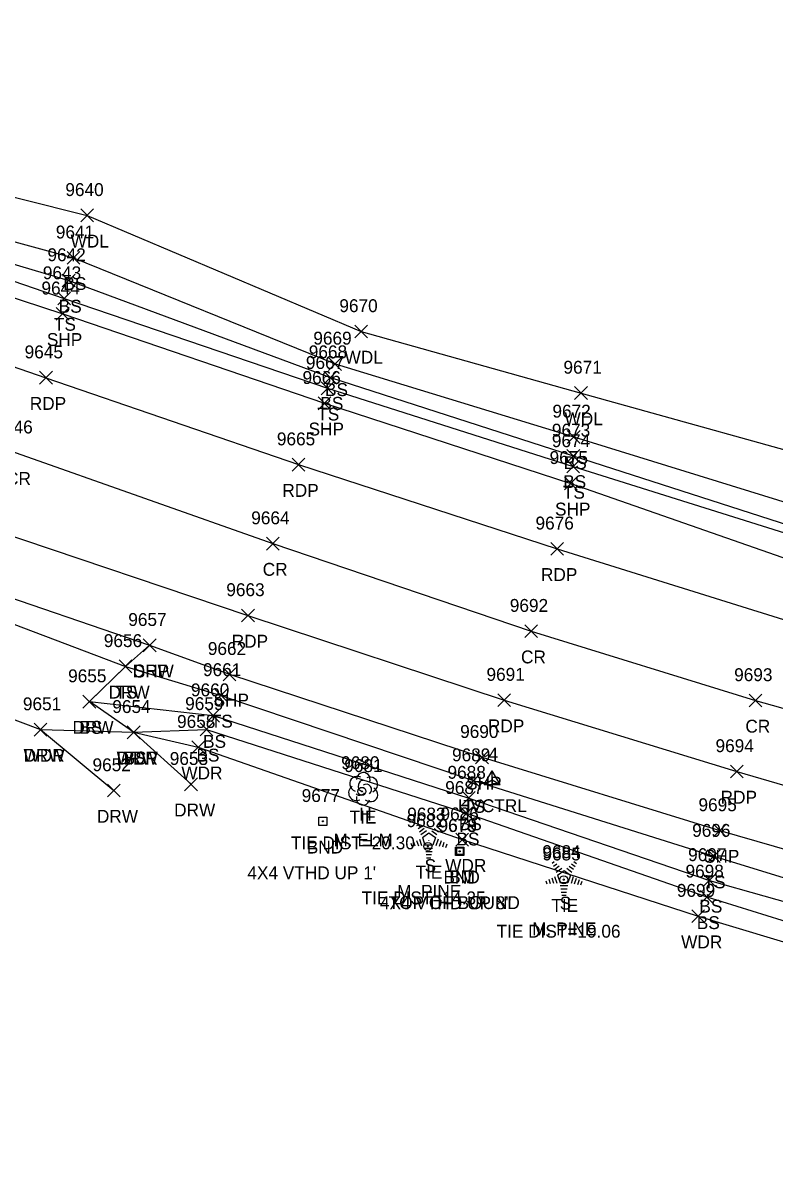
# Model space of a CAD drawing. Extents: x 1611797 to 1633212, y 298978 to 305475.
# Drawn here: x 1630394.9 to 1630511.6, y 304748 to 304927.2 of the extents above; entities that cross this region are included whole.
import ezdxf

# ---------------------------------------------------------------- set-up
doc = ezdxf.new("R2010")
doc.units = 0
for name, color, linetype in [('C_A', 7, 'Continuous'), ('C_C', 7, 'Continuous'), ('C_I', 7, 'Continuous'), ('CBP', 7, 'Continuous'), ('CPBM', 7, 'Continuous'), ('CPSM', 7, 'Continuous'), ('L_A', 7, 'Continuous'), ('L_C', 7, 'Continuous'), ('L_I', 7, 'Continuous'), ('L_TIC', 7, 'Continuous'), ('LAWA', 7, 'Continuous'), ('LELB', 7, 'Continuous'), ('LTC', 7, 'Continuous'), ('LTD', 7, 'Continuous'), ('M_A', 7, 'Continuous'), ('M_C', 7, 'Continuous'), ('M_I', 7, 'Continuous'), ('MHBP', 7, 'Continuous'), ('P_A', 7, 'Continuous'), ('P_I', 7, 'Continuous'), ('P_TIC', 7, 'Continuous'), ('PET', 7, 'Continuous'), ('PRC', 7, 'Continuous'), ('PSP', 7, 'Continuous'), ('R_A', 7, 'Continuous'), ('R_I', 7, 'Continuous'), ('R_TIC', 7, 'Continuous'), ('RDW', 7, 'Continuous')]:
    doc.layers.add(name, color=color, linetype=linetype)

msp = doc.modelspace()

# ---------------------------------------------------------------- linework, layer by layer
at = {"layer": 'CBP'}
for centre, radius in [((1630447.5, 304807.85), 0.625), ((1630447.5, 304807.85), 0.0833), ((1630457.74, 304799.3), 0.625), ((1630457.74, 304799.3), 0.0833), ((1630478.84, 304794.13), 0.625), ((1630478.84, 304794.13), 0.0833)]:
    msp.add_circle(centre, radius, dxfattribs=at)
at = {"layer": 'CPBM'}
for p, q in [((1630462.22, 304798.07), (1630462.22, 304799.07)), ((1630462.22, 304799.07), (1630463.22, 304799.07)), ((1630463.22, 304798.07), (1630462.22, 304798.07)), ((1630462.73, 304798.57), (1630462.73, 304798.57)), ((1630462.73, 304798.57), (1630462.73, 304798.57)), ((1630463.22, 304799.07), (1630463.22, 304798.07))]:
    msp.add_line(p, q, dxfattribs=at)
at = {"layer": 'CPSM'}
for p, q in [((1630466.47, 304808.9), (1630467.72, 304811.06)), ((1630468.97, 304808.9), (1630467.72, 304811.06)), ((1630467.72, 304809.62), (1630467.72, 304811.06)), ((1630466.47, 304808.9), (1630467.72, 304809.62)), ((1630466.47, 304808.9), (1630468.97, 304808.9)), ((1630467.72, 304809.62), (1630467.72, 304809.62)), ((1630467.72, 304809.62), (1630468.97, 304808.9))]:
    msp.add_line(p, q, dxfattribs=at)
at = {"layer": 'L_TIC'}
for points in [[(1630403.85, 304896.31), (1630405.85, 304898.31)], [(1630405.85, 304896.31), (1630403.85, 304898.31)], [(1630401.72, 304889.72), (1630403.72, 304891.72)], [(1630403.72, 304889.72), (1630401.72, 304891.72)], [(1630400.98, 304886.19), (1630402.98, 304888.19)], [(1630402.98, 304886.19), (1630400.98, 304888.19)], [(1630400.27, 304883.39), (1630402.27, 304885.39)], [(1630402.27, 304883.39), (1630400.27, 304885.39)], [(1630446.39, 304878.28), (1630448.39, 304880.28)], [(1630448.39, 304878.28), (1630446.39, 304880.28)], [(1630442.33, 304873.24), (1630444.33, 304875.24)], [(1630444.33, 304873.24), (1630442.33, 304875.24)], [(1630441.6, 304871.11), (1630443.6, 304873.11)], [(1630443.6, 304871.11), (1630441.6, 304873.11)], [(1630441.16, 304869.45), (1630443.16, 304871.45)], [(1630443.16, 304869.45), (1630441.16, 304871.45)], [(1630480.53, 304868.72), (1630482.53, 304870.72)], [(1630482.53, 304868.72), (1630480.53, 304870.72)], [(1630479.39, 304861.9), (1630481.39, 304863.9)], [(1630481.39, 304861.9), (1630479.39, 304863.9)], [(1630479.31, 304858.95), (1630481.31, 304860.95)], [(1630481.31, 304858.95), (1630479.31, 304860.95)], [(1630479.29, 304857.31), (1630481.29, 304859.31)], [(1630481.29, 304857.31), (1630479.29, 304859.31)], [(1630409.8, 304826.26), (1630411.8, 304828.26)], [(1630411.8, 304826.26), (1630409.8, 304828.26)], [(1630424.62, 304821.75), (1630426.62, 304823.75)], [(1630426.62, 304821.75), (1630424.62, 304823.75)], [(1630404.19, 304820.79), (1630406.19, 304822.79)], [(1630406.19, 304820.79), (1630404.19, 304822.79)], [(1630423.4, 304818.61), (1630425.4, 304820.61)], [(1630425.4, 304818.61), (1630423.4, 304820.61)], [(1630396.61, 304816.44), (1630398.61, 304818.44)], [(1630398.61, 304816.44), (1630396.61, 304818.44)], [(1630411.06, 304816.02), (1630413.06, 304818.02)], [(1630413.06, 304816.02), (1630411.06, 304818.02)], [(1630411.06, 304816.02), (1630413.06, 304818.02)], [(1630413.06, 304816.02), (1630411.06, 304818.02)], [(1630422.37, 304816.48), (1630424.37, 304818.48)], [(1630424.37, 304816.48), (1630422.37, 304818.48)], [(1630421.1, 304813.71), (1630423.1, 304815.71)], [(1630423.1, 304813.71), (1630421.1, 304815.71)], [(1630463.81, 304808.52), (1630465.81, 304810.52)], [(1630465.81, 304808.52), (1630463.81, 304810.52)], [(1630463.1, 304805.81), (1630465.1, 304807.81)], [(1630465.1, 304805.81), (1630463.1, 304807.81)], [(1630462.74, 304803.45), (1630464.74, 304805.45)], [(1630464.74, 304803.45), (1630462.74, 304805.45)], [(1630462.07, 304799.35), (1630464.07, 304801.35)], [(1630464.07, 304799.35), (1630462.07, 304801.35)], [(1630501.14, 304796.79), (1630503.14, 304798.79)], [(1630503.14, 304796.79), (1630501.14, 304798.79)], [(1630500.45, 304793.02), (1630502.45, 304795.02)], [(1630502.45, 304793.02), (1630500.45, 304795.02)], [(1630500.05, 304790.46), (1630502.05, 304792.46)], [(1630502.05, 304790.46), (1630500.05, 304792.46)], [(1630498.7, 304787.47), (1630500.7, 304789.47)], [(1630500.7, 304787.47), (1630498.7, 304789.47)]]:
    msp.add_lwpolyline(points, dxfattribs=at)
at = {"layer": 'LAWA'}
for points in [[(1630012.2, 305019), (1630070.07, 305002.29), (1630112.75, 304991.17), (1630157.18, 304977.67), (1630194.63, 304965.5), (1630246.08, 304947.6), (1630293.55, 304932.17), (1630339.64, 304919.38), (1630359.6, 304910.39), (1630373.07, 304905.24), (1630404.85, 304897.31), (1630447.39, 304879.28), (1630481.53, 304869.72), (1630525.06, 304857.56), (1630559.34, 304845.57), (1630602.12, 304833.12), (1630633.53, 304824.2), (1630681.46, 304813.61)], [(1630339.55, 304836.22), (1630381.34, 304823.57), (1630397.61, 304817.44), (1630412.06, 304817.02), (1630422.1, 304814.71), (1630463.07, 304800.35), (1630499.7, 304788.47), (1630541.67, 304775.86), (1630576.93, 304767.15)]]:
    msp.add_lwpolyline(points, dxfattribs=at)
at = {"layer": 'LELB'}
for points in [[(1629993.07, 305021.69), (1630011.12, 305016.14), (1630068.9, 304996.45), (1630111.5, 304984.89), (1630155.25, 304970.22), (1630194.78, 304957.73), (1630243.74, 304940.81), (1630288.89, 304925.99), (1630338.18, 304910.91), (1630353.11, 304906.84), (1630356.89, 304905.75), (1630364.91, 304901.01), (1630402.72, 304890.72), (1630443.33, 304874.24), (1630480.39, 304862.9), (1630522.04, 304850.02), (1630557.37, 304840.06), (1630598.76, 304827.55), (1630632.34, 304819.54), (1630672.16, 304811.49), (1630689.06, 304808.94)], [(1630288.05, 304923.38), (1630337.03, 304907.99), (1630351.07, 304904.28), (1630351.5, 304904.83), (1630353.27, 304904.64), (1630355.09, 304903.98), (1630357.55, 304903.22), (1630365.07, 304898.16), (1630401.98, 304887.19), (1630442.6, 304872.11), (1630480.31, 304859.95), (1630519.98, 304847.2), (1630557.17, 304836.91), (1630597.32, 304825.08), (1630632.86, 304817.78), (1630671.38, 304809.04), (1630688.96, 304807.12)], [(1630356.81, 304902.93), (1630364.69, 304897), (1630401.27, 304884.39), (1630442.16, 304870.45), (1630480.29, 304858.31), (1630519.38, 304846.05), (1630556.38, 304835.5), (1630597.18, 304823.88), (1630632.27, 304815.97), (1630670.55, 304808.33), (1630689.03, 304804.88), (1630691.98, 304807.9), (1630691.87, 304810.41)], [(1630283.13, 304856.73), (1630287.06, 304864.83), (1630290.09, 304865.91), (1630313.93, 304861.39), (1630345.8, 304849.03), (1630385.5, 304836.81), (1630410.8, 304827.26), (1630425.62, 304822.75), (1630464.81, 304809.52), (1630502.14, 304797.79), (1630544.32, 304784.81), (1630580.36, 304775.87), (1630595.97, 304768.85), (1630594.67, 304765.74)], [(1630405.19, 304821.79), (1630424.4, 304819.61), (1630464.1, 304806.81), (1630501.45, 304794.02), (1630543.66, 304782.09), (1630578.72, 304772.27), (1630594.76, 304767.94), (1630594.35, 304766.61)], [(1630412.06, 304817.02), (1630423.37, 304817.48), (1630463.74, 304804.45), (1630501.05, 304791.46), (1630542.94, 304778.41), (1630578.02, 304769.95), (1630594.35, 304766.61)]]:
    msp.add_lwpolyline(points, dxfattribs=at)
at = {"layer": 'LTC'}
for p, q in [((1630456.04, 304802.53), (1630456.4, 304802.78)), ((1630456.25, 304802.06), (1630456.78, 304802.44)), ((1630456.46, 304801.59), (1630457.16, 304802.11)), ((1630456.67, 304801.13), (1630457.55, 304801.77)), ((1630458.33, 304801.72), (1630459.14, 304801.13)), ((1630458.7, 304802.07), (1630459.38, 304801.58)), ((1630459.07, 304802.42), (1630459.62, 304802.02)), ((1630459.44, 304802.77), (1630459.86, 304802.46)), ((1630455.53, 304800.02), (1630455.74, 304799.37)), ((1630455.99, 304800.24), (1630456.26, 304799.4)), ((1630456.44, 304800.45), (1630456.77, 304799.43)), ((1630456.9, 304800.67), (1630457.91, 304801.41)), ((1630456.9, 304800.67), (1630457.28, 304799.48)), ((1630457.91, 304801.41), (1630458.9, 304800.68)), ((1630458.9, 304800.68), (1630458.51, 304799.48)), ((1630459.34, 304800.41), (1630459, 304799.37)), ((1630459.79, 304800.16), (1630459.5, 304799.28)), ((1630460.23, 304799.91), (1630459.99, 304799.18)), ((1630455.07, 304799.8), (1630455.23, 304799.34)), ((1630458.51, 304799.48), (1630457.28, 304799.48)), ((1630458.47, 304798.98), (1630457.33, 304798.98)), ((1630458.39, 304798.48), (1630457.4, 304798.48)), ((1630460.67, 304799.66), (1630460.49, 304799.09)), ((1630458.31, 304797.98), (1630457.48, 304797.98)), ((1630458.22, 304797.48), (1630457.55, 304797.48)), ((1630477.02, 304796.7), (1630477.37, 304796.96)), ((1630477.23, 304796.24), (1630477.76, 304796.62)), ((1630477.44, 304795.77), (1630478.14, 304796.28)), ((1630479.67, 304796.24), (1630480.35, 304795.75)), ((1630480.04, 304796.59), (1630480.59, 304796.19)), ((1630480.42, 304796.94), (1630480.83, 304796.64)), ((1630477.42, 304794.63), (1630477.75, 304793.61)), ((1630477.65, 304795.3), (1630478.52, 304795.94)), ((1630477.87, 304794.85), (1630478.88, 304795.58)), ((1630477.87, 304794.85), (1630478.26, 304793.66)), ((1630478.88, 304795.58), (1630479.88, 304794.86)), ((1630479.3, 304795.9), (1630480.11, 304795.31)), ((1630479.88, 304794.86), (1630479.49, 304793.66)), ((1630480.32, 304794.59), (1630479.98, 304793.55)), ((1630476.05, 304793.98), (1630476.2, 304793.51)), ((1630476.5, 304794.2), (1630476.72, 304793.55)), ((1630476.96, 304794.41), (1630477.23, 304793.58)), ((1630479.49, 304793.66), (1630478.26, 304793.66)), ((1630479.45, 304793.16), (1630478.3, 304793.16)), ((1630479.37, 304792.66), (1630478.38, 304792.66)), ((1630480.76, 304794.34), (1630480.47, 304793.45)), ((1630481.21, 304794.09), (1630480.97, 304793.36)), ((1630481.65, 304793.84), (1630481.46, 304793.26)), ((1630479.28, 304792.16), (1630478.45, 304792.16)), ((1630479.2, 304791.66), (1630478.52, 304791.66))]:
    msp.add_line(p, q, dxfattribs=at)
at = {"layer": 'LTD'}
msp.add_line((1630447.68, 304808.3), (1630447.68, 304808.3), dxfattribs=at)
msp.add_line((1630447.68, 304808.3), (1630447.68, 304808.3), dxfattribs=at)
msp.add_arc((1630447.72, 304809.73), 1.05, 335.5272, 180.9563, dxfattribs=at)
for centre, major_axis, ratio, start_param, end_param in [((1630446.89, 304808.96), (1.21, -0.51), 0.895232, 1.570796, 4.712389), ((1630447.47, 304808.76), (-0.208, -0.792), 0.645439, 3.141593, 6.283185), ((1630448.18, 304808.13), (-0.5, 0.667), 0.989748, 3.141593, 6.283185), ((1630448.72, 304808.88), (-1.14, -0.48), 0.949671, 1.570796, 4.712389), ((1630446.59, 304807.59), (0.58, -1.04), 0.959034, 3.141593, 6.283185), ((1630447.68, 304806.8), (0.26, 1.06), 0.942809, 1.570796, 4.712389), ((1630447.22, 304807.55), (-0.625, -0.083), 0.423636, 0, 3.141593), ((1630448.68, 304807.46), (-1.09, 0.79), 0.841452, 1.570796, 4.712389)]:
    msp.add_ellipse(centre, major_axis=major_axis, ratio=ratio, start_param=start_param, end_param=end_param, dxfattribs=at)
at = {"layer": 'MHBP'}
for points in [[(1630440.83, 304803.82), (1630442.08, 304803.82), (1630442.08, 304802.57), (1630440.83, 304802.57)], [(1630462.05, 304799.16), (1630463.3, 304799.16), (1630463.3, 304797.91), (1630462.05, 304797.91)]]:
    msp.add_lwpolyline(points, close=True, dxfattribs=at)
for centre in [(1630441.45, 304803.2), (1630462.68, 304798.54)]:
    msp.add_circle(centre, 0.0833, dxfattribs=at)
at = {"layer": 'P_TIC'}
for points in [[(1630400.05, 304881.02), (1630402.05, 304883.02)], [(1630402.05, 304881.02), (1630400.05, 304883.02)], [(1630397.45, 304871.1), (1630399.45, 304873.1)], [(1630399.45, 304871.1), (1630397.45, 304873.1)], [(1630440.69, 304867.12), (1630442.69, 304869.12)], [(1630442.69, 304867.12), (1630440.69, 304869.12)], [(1630436.66, 304857.59), (1630438.66, 304859.59)], [(1630438.66, 304857.59), (1630436.66, 304859.59)], [(1630478.94, 304854.69), (1630480.94, 304856.69)], [(1630480.94, 304854.69), (1630478.94, 304856.69)], [(1630432.67, 304845.33), (1630434.67, 304847.33)], [(1630434.67, 304845.33), (1630432.67, 304847.33)], [(1630476.81, 304844.52), (1630478.81, 304846.52)], [(1630478.81, 304844.52), (1630476.81, 304846.52)], [(1630428.8, 304834.17), (1630430.8, 304836.17)], [(1630430.8, 304834.17), (1630428.8, 304836.17)], [(1630472.77, 304831.73), (1630474.77, 304833.73)], [(1630474.77, 304831.73), (1630472.77, 304833.73)], [(1630413.54, 304829.54), (1630415.54, 304831.54)], [(1630415.54, 304829.54), (1630413.54, 304831.54)], [(1630425.94, 304825.03), (1630427.94, 304827.03)], [(1630427.94, 304825.03), (1630425.94, 304827.03)], [(1630468.58, 304821.02), (1630470.58, 304823.02)], [(1630470.58, 304821.02), (1630468.58, 304823.02)], [(1630507.6, 304820.97), (1630509.6, 304822.97)], [(1630509.6, 304820.97), (1630507.6, 304822.97)], [(1630465.15, 304812.14), (1630467.15, 304814.14)], [(1630467.15, 304812.14), (1630465.15, 304814.14)], [(1630504.7, 304809.94), (1630506.7, 304811.94)], [(1630506.7, 304809.94), (1630504.7, 304811.94)], [(1630502.06, 304800.77), (1630504.06, 304802.77)], [(1630504.06, 304800.77), (1630502.06, 304802.77)]]:
    msp.add_lwpolyline(points, dxfattribs=at)
at = {"layer": 'PET'}
for points in [[(1630283.33, 304912.15), (1630334.41, 304894.11), (1630359.54, 304885.51), (1630398.45, 304872.1), (1630437.66, 304858.59), (1630477.81, 304845.52), (1630515.41, 304833.79), (1630552.79, 304823.23), (1630593.62, 304812.15), (1630629.4, 304803.56), (1630664.97, 304795.77), (1630688.69, 304791.43), (1630715.44, 304786.4)], [(1630317.72, 304873.32), (1630351.15, 304861.62), (1630390.46, 304848.4), (1630429.8, 304835.17), (1630469.58, 304822.02), (1630505.7, 304810.94), (1630547.04, 304798.89), (1630585.59, 304788.77), (1630615.26, 304781.39), (1630654.43, 304772.92), (1630693.91, 304765.62), (1630739.67, 304757.9)]]:
    msp.add_lwpolyline(points, dxfattribs=at)
at = {"layer": 'PRC'}
msp.add_lwpolyline([(1630321.4, 304885.46), (1630355.52, 304873.48), (1630393.82, 304860.44), (1630433.67, 304846.33), (1630473.77, 304832.73), (1630508.6, 304821.97), (1630549.97, 304810.38), (1630589.18, 304800.03), (1630618.48, 304792.71), (1630657.5, 304783.9), (1630693.87, 304776.97), (1630742.65, 304769.09)], dxfattribs=at)
at = {"layer": 'PSP'}
for points in [[(1630286.82, 304919.81), (1630336.82, 304903.26), (1630362.22, 304894.73), (1630401.05, 304882.02), (1630441.69, 304868.12), (1630479.94, 304855.69), (1630517.16, 304842.69), (1630555.65, 304833.05), (1630596.35, 304821.4), (1630631.34, 304813.13), (1630669.34, 304805.04), (1630690.09, 304801.25), (1630708.18, 304797.83)], [(1630314.76, 304864.82), (1630347.57, 304853.23), (1630386.97, 304839.99), (1630414.54, 304830.54), (1630426.94, 304826.03), (1630466.15, 304813.14), (1630503.06, 304801.77), (1630545.22, 304789.6), (1630581.63, 304779.56), (1630600.11, 304774.65), (1630612.07, 304770.97), (1630652.03, 304763.98), (1630692.85, 304756.13), (1630735.95, 304747.97)]]:
    msp.add_lwpolyline(points, dxfattribs=at)
at = {"layer": 'R_TIC'}
for points in [[(1630413.54, 304829.54), (1630415.54, 304831.54)], [(1630415.54, 304829.54), (1630413.54, 304831.54)], [(1630409.8, 304826.26), (1630411.8, 304828.26)], [(1630411.8, 304826.26), (1630409.8, 304828.26)], [(1630404.19, 304820.79), (1630406.19, 304822.79)], [(1630406.19, 304820.79), (1630404.19, 304822.79)], [(1630396.61, 304816.44), (1630398.61, 304818.44)], [(1630398.61, 304816.44), (1630396.61, 304818.44)], [(1630411.06, 304816.02), (1630413.06, 304818.02)], [(1630413.06, 304816.02), (1630411.06, 304818.02)], [(1630407.99, 304806.98), (1630409.99, 304808.98)], [(1630409.99, 304806.98), (1630407.99, 304808.98)], [(1630419.98, 304807.95), (1630421.98, 304809.95)], [(1630421.98, 304807.95), (1630419.98, 304809.95)]]:
    msp.add_lwpolyline(points, dxfattribs=at)
at = {"layer": 'RDW'}
for points in [[(1630420.98, 304808.95), (1630412.06, 304817.02), (1630405.19, 304821.79), (1630410.8, 304827.26), (1630414.54, 304830.54)], [(1630397.61, 304817.44), (1630408.99, 304807.98)]]:
    msp.add_lwpolyline(points, dxfattribs=at)

# ---------------------------------------------------------------- texts
at = {"layer": 'C_A'}
for s, p in [('HVCTRL', (1630462.41, 304804.62)), ('TIE', (1630445.58, 304802.85)), ('TIE', (1630455.82, 304794.3)), ('BM', (1630461.04, 304793.57)), ('TIE', (1630476.92, 304789.13))]:
    msp.add_text(s, height=2, dxfattribs=at).set_placement(p)
at = {"layer": 'C_C'}
for s, p in [('TIE DIST=20.30', (1630436.47, 304798.85)), ('TIE DIST=14.35', (1630447.45, 304790.3)), ('TOP OF BOUND', (1630451.66, 304789.57)), ('TIE DIST=19.06', (1630468.4, 304785.13))]:
    msp.add_text(s, height=2, dxfattribs=at).set_placement(p)
at = {"layer": 'C_I'}
for s, p in [('4', (1630467.15, 304812.62)), ('9681', (1630444.76, 304810.85)), ('9682', (1630454.44, 304802.3)), ('9679', (1630459.41, 304801.57)), ('9685', (1630475.53, 304797.13))]:
    msp.add_text(s, height=2, dxfattribs=at).set_placement(p)
at = {"layer": 'L_A'}
for s, p in [('WDL', (1630402.27, 304892.31)), ('BS', (1630401.16, 304885.72)), ('BS', (1630400.43, 304882.19)), ('TS', (1630399.68, 304879.39)), ('WDL', (1630444.81, 304874.28)), ('BS', (1630441.77, 304869.24)), ('BS', (1630441.05, 304867.11)), ('TS', (1630440.57, 304865.45)), ('WDL', (1630478.95, 304864.72)), ('BS', (1630478.83, 304857.9)), ('BS', (1630478.75, 304854.95)), ('TS', (1630478.7, 304853.31)), ('TS', (1630409.21, 304822.26)), ('TS', (1630424.03, 304817.75)), ('BS', (1630403.63, 304816.79)), ('BS', (1630422.84, 304814.61)), ('WDR', (1630394.97, 304812.44)), ('BS', (1630421.81, 304812.48)), ('WDR', (1630409.42, 304812.02)), ('BS', (1630410.5, 304812.02)), ('WDR', (1630419.47, 304809.71)), ('H', (1630447.11, 304803.3)), ('TS', (1630463.22, 304804.52)), ('BS', (1630462.54, 304801.81)), ('BS', (1630462.18, 304799.45)), ('S', (1630457.23, 304795.32)), ('WDR', (1630460.43, 304795.35)), ('TS', (1630500.54, 304792.79)), ('S', (1630478.21, 304789.49)), ('BS', (1630499.89, 304789.02)), ('BS', (1630499.49, 304786.46)), ('WDR', (1630497.06, 304783.47))]:
    msp.add_text(s, height=2, dxfattribs=at).set_placement(p)
at = {"layer": 'L_C'}
for s, p in [('M. ELM', (1630443.09, 304799.3)), ('M. PINE', (1630452.97, 304791.32)), ('M. PINE', (1630473.94, 304785.49))]:
    msp.add_text(s, height=2, dxfattribs=at).set_placement(p)
at = {"layer": 'L_I'}
for s, p in [('9640', (1630401.46, 304900.31)), ('9641', (1630399.98, 304893.72)), ('9642', (1630398.68, 304890.19)), ('9643', (1630397.97, 304887.39)), ('9670', (1630444, 304882.28)), ('9669', (1630439.96, 304877.24)), ('9668', (1630439.25, 304875.11)), ('9667', (1630438.8, 304873.45)), ('9671', (1630478.79, 304872.72)), ('9672', (1630477.08, 304865.9)), ('9673', (1630477, 304862.95)), ('9674', (1630476.99, 304861.31)), ('9656', (1630407.43, 304830.26)), ('9655', (1630401.89, 304824.79)), ('9661', (1630422.83, 304825.75)), ('9660', (1630420.96, 304822.61)), ('9651', (1630394.87, 304820.44)), ('9654', (1630408.75, 304820.02)), ('9654', (1630408.75, 304820.02)), ('9659', (1630420.06, 304820.48)), ('9658', (1630418.8, 304817.71)), ('9689', (1630461.49, 304812.52)), ('9680', (1630444.28, 304811.3)), ('9688', (1630460.79, 304809.81)), ('9687', (1630460.43, 304807.45)), ('9683', (1630454.54, 304803.32)), ('9686', (1630459.7, 304803.35)), ('9696', (1630498.77, 304800.79)), ('9684', (1630475.51, 304797.49)), ('9697', (1630498.14, 304797.02)), ('9698', (1630497.74, 304794.46)), ('9699', (1630496.39, 304791.47))]:
    msp.add_text(s, height=2, dxfattribs=at).set_placement(p)
at = {"layer": 'LTC'}
for p in [(1630457.79, 304800.42), (1630478.76, 304794.6)]:
    msp.add_text('.', height=1.04, rotation=270, dxfattribs=at).set_placement(p)
at = {"layer": 'M_A'}
for p in [(1630438.94, 304798.2), (1630460.16, 304793.54)]:
    msp.add_text('BND', height=2, dxfattribs=at).set_placement(p)
at = {"layer": 'M_C'}
for s, p in [("4X4 VTHD UP 1'", (1630429.72, 304794.2)), ('4X4 VTHD UP 8"', (1630450.3, 304789.54))]:
    msp.add_text(s, height=2, dxfattribs=at).set_placement(p)
at = {"layer": 'M_I'}
for s, p in [('9677', (1630438.15, 304806.2)), ('9678', (1630459.37, 304801.54))]:
    msp.add_text(s, height=2, dxfattribs=at).set_placement(p)
at = {"layer": 'P_A'}
for s, p in [('SHP', (1630398.59, 304877.02)), ('RDP', (1630395.94, 304867.1)), ('SHP', (1630439.22, 304863.12)), ('CR', (1630392.25, 304855.44)), ('RDP', (1630435.15, 304853.59)), ('SHP', (1630477.48, 304850.69)), ('CR', (1630432.1, 304841.33)), ('RDP', (1630475.3, 304840.52)), ('RDP', (1630427.29, 304830.17)), ('CR', (1630472.2, 304827.73)), ('SHP', (1630412.07, 304825.54)), ('SHP', (1630424.47, 304821.03)), ('RDP', (1630467.07, 304817.02)), ('CR', (1630507.03, 304816.97)), ('SHP', (1630463.68, 304808.14)), ('RDP', (1630503.19, 304805.94)), ('SHP', (1630500.6, 304796.77))]:
    msp.add_text(s, height=2, dxfattribs=at).set_placement(p)
at = {"layer": 'P_I'}
for s, p in [('9644', (1630397.75, 304885.02)), ('9645', (1630395.14, 304875.1)), ('9666', (1630438.28, 304871.12)), ('9646', (1630390.45, 304863.44)), ('9665', (1630434.3, 304861.59)), ('9675', (1630476.64, 304858.69)), ('9664', (1630430.32, 304849.33)), ('9676', (1630474.45, 304848.52)), ('9663', (1630426.45, 304838.17)), ('9692', (1630470.46, 304835.73)), ('9657', (1630411.23, 304833.54)), ('9662', (1630423.58, 304829.03)), ('9691', (1630466.84, 304825.02)), ('9693', (1630505.29, 304824.97)), ('9690', (1630462.75, 304816.14)), ('9694', (1630502.4, 304813.94)), ('9695', (1630499.75, 304804.77))]:
    msp.add_text(s, height=2, dxfattribs=at).set_placement(p)
at = {"layer": 'R_A'}
for p in [(1630411.91, 304825.54), (1630408.17, 304822.26), (1630402.56, 304816.79), (1630394.98, 304812.44), (1630409.43, 304812.02), (1630418.35, 304803.95), (1630406.36, 304802.98)]:
    msp.add_text('DRW', height=2, dxfattribs=at).set_placement(p)
at = {"layer": 'R_I'}
for s, p in [('9657', (1630411.23, 304833.54)), ('9656', (1630407.43, 304830.26)), ('9655', (1630401.89, 304824.79)), ('9651', (1630394.87, 304820.44)), ('9654', (1630408.75, 304820.02)), ('9652', (1630405.68, 304810.98)), ('9653', (1630417.67, 304811.95))]:
    msp.add_text(s, height=2, dxfattribs=at).set_placement(p)

doc.saveas('drawing.dxf')
